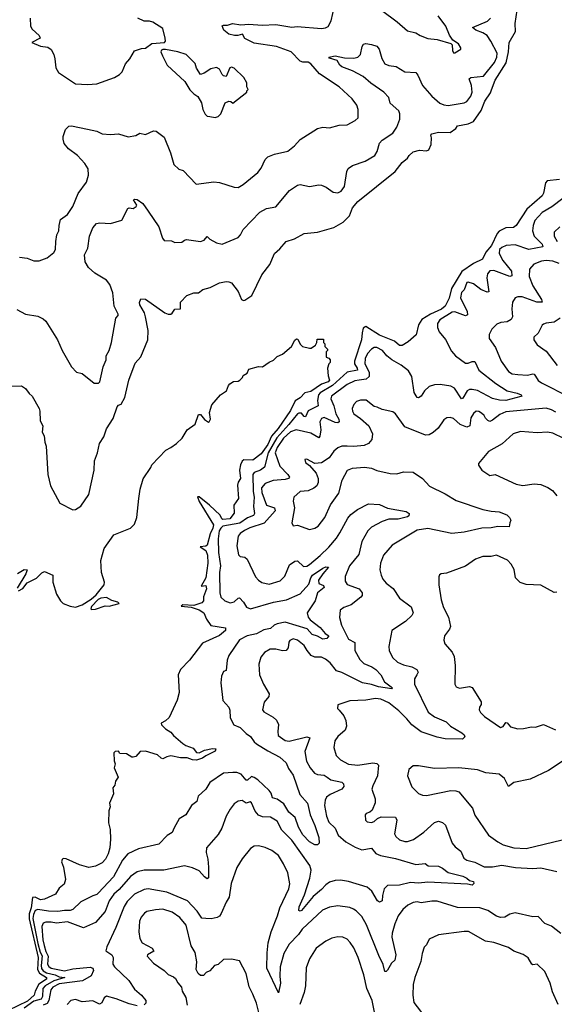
# Model space of a CAD drawing. Extents: x 1933546 to 2138868, y 524910 to 667279.
# Tile 360 of 466: x 2066231 to 2070205, y 635677 to 642993. Entities that reach past the tile are written whole.
import ezdxf

# ---------------------------------------------------------------- set-up
doc = ezdxf.new("R2010")
doc.units = 0

msp = doc.modelspace()

# ---------------------------------------------------------------- linework, layer by layer
at = {"layer": '0CON10XD'}
for points in [[(2066085, 640270), (2066245, 640272.5), (2066275, 640252.5), (2066300, 640215), (2066322.5, 640195), (2066376.2, 640105), (2066381.2, 640085), (2066383.9, 640013.9), (2066402.5, 639975), (2066398.3, 639928.3), (2066411.7, 639901.7), (2066416.7, 639855), (2066426.7, 639825), (2066438.9, 639615), (2066460.9, 639530.9), (2066530.3, 639400.3), (2066625, 639352.5), (2066645, 639353.8), (2066685, 639378.8), (2066745, 639466.2), (2066785.5, 639645), (2066785.6, 639715), (2066808.9, 639775), (2066823.5, 639845), (2066855.6, 639895), (2066876.2, 639953.8), (2066925, 640029.2), (2066955, 640116.2), (2066965, 640128.8), (2066985, 640136.7), (2067013.1, 640185), (2067042.2, 640315), (2067089.1, 640440.9), (2067131.2, 640488.8), (2067184.2, 640615), (2067185.7, 640685), (2067166.6, 640786.6), (2067158.6, 640815), (2067124.4, 640875), (2067122.3, 640892.3), (2067131.2, 640918.8), (2067165, 640915.8), (2067310, 640815), (2067334.2, 640805.8), (2067354, 640806), (2067365, 640812.5), (2067385, 640843.3), (2067425.8, 640844.2), (2067426.1, 640893.9), (2067472.5, 640945), (2067525, 640963.3), (2067560, 640965), (2067592.3, 640987.7), (2067646.8, 641003.2), (2067715, 641038.8), (2067765, 641047.5), (2067786.4, 641046.4), (2067805, 641037.5), (2067855, 640972.5), (2067880, 640915), (2067895, 640905.8), (2067905, 640908.1), (2067955.5, 640945), (2068031.7, 641098.3), (2068089.2, 641175), (2068124, 641255), (2068165, 641291.2), (2068210.8, 641345), (2068274.4, 641365.6), (2068345, 641405.6), (2068445.8, 641415.8), (2068565, 641449.4), (2068635, 641489.4), (2068681.9, 641535), (2068706, 641595), (2068745, 641641.4), (2069022, 641865), (2069075, 641933.1), (2069115, 641964.2), (2069127.1, 641985), (2069155, 642011.9), (2069203.2, 642023.2), (2069255, 642018.5), (2069272.8, 642027.2), (2069290, 642065), (2069292, 642115), (2069286.7, 642135), (2069294.2, 642145.8), (2069345, 642158.8), (2069430, 642155), (2069472.5, 642185), (2069486.7, 642205), (2069565, 642218.8), (2069603.4, 642236.6), (2069662.2, 642317.8), (2069687.8, 642387.8), (2069730.9, 642449.1), (2069738.8, 642471.2), (2069765, 642543.5), (2069846.2, 642673.8), (2069864.3, 642755), (2069870.6, 642825), (2069915.8, 642905), (2069914.4, 642965), (2069928.9, 643065)], [(2066229.5, 641229.5), (2066285, 641221.2), (2066335, 641202.5), (2066375, 641202), (2066435, 641223.3), (2066485, 641262.5), (2066495.9, 641285.9), (2066499.2, 641345), (2066507.5, 641395), (2066520.8, 641425), (2066524.2, 641464.2), (2066535, 641508.8), (2066585, 641545.8), (2066626.7, 641605), (2066665, 641702), (2066727.5, 641785), (2066742.3, 641837.7), (2066738.6, 641885), (2066715.8, 641925), (2066660.8, 641985), (2066592.9, 642035), (2066562.5, 642072.5), (2066553.3, 642105), (2066554.4, 642125), (2066572.4, 642177.6), (2066595, 642201.1), (2066615, 642204.5), (2066735, 642181.1), (2066805, 642164.5), (2066845, 642144.4), (2066905, 642140.6), (2066965.6, 642145.6), (2067036.1, 642123.9), (2067095, 642133.8), (2067125, 642150), (2067165, 642141.2), (2067225, 642168), (2067245, 642166.2), (2067305, 642120), (2067352.5, 642005), (2067377, 641917), (2067415, 641883.8), (2067445, 641873.8), (2067542.1, 641772.1), (2067675, 641787.5), (2067715, 641782.9), (2067825, 641748.1), (2067854.1, 641745.9), (2067891.7, 641768.3), (2068001.7, 641858.3), (2068025, 641891.2), (2068055.6, 641954.4), (2068074.5, 641975.5), (2068124.6, 641995.4), (2068225, 642015.8), (2068273.6, 642056.4), (2068315, 642103.8), (2068445, 642183.8), (2068485, 642196), (2068535, 642189.2), (2068605, 642210), (2068665, 642212), (2068725, 642243.3), (2068748, 642265), (2068747.3, 642327.3), (2068738.3, 642358.3), (2068702, 642405), (2068605, 642495.4), (2068460, 642590), (2068395, 642666.5), (2068375, 642677.1), (2068335, 642678.9), (2068316.3, 642686.3), (2068249.2, 642755), (2068140, 642795), (2067975, 642819.2), (2067905, 642852.7), (2067886.2, 642886.2), (2067852.5, 642875), (2067827.5, 642875), (2067786.1, 642886.1), (2067747.5, 642915), (2067735, 642946.7), (2067746.4, 642953.6), (2067775, 642952), (2067813.7, 642966.3), (2067875, 642956.1), (2067935, 642960.4), (2068033.3, 642953.3), (2068135, 642956.9), (2068255, 642938.5), (2068292.4, 642942.4), (2068475, 642926.9), (2068505, 642931.9), (2068525, 642942.5), (2068547.5, 642985), (2068571.8, 643095)], [(2068920, 643065), (2069037.4, 642977.4), (2069115, 642910), (2069175, 642896), (2069207.5, 642875), (2069265, 642854.2), (2069335, 642847.1), (2069437, 642817), (2069447, 642807), (2069447.5, 642765), (2069455, 642747.5), (2069465, 642747.5), (2069510, 642775), (2069510, 642785), (2069493, 642813), (2069450.7, 642840.7), (2069425, 642877.5), (2069398.1, 642945), (2069341.1, 643021.1)], [(2066210.5, 640840.5), (2066275, 640804.4), (2066365, 640791.2), (2066405, 640770.8), (2066425, 640753.8), (2066512.9, 640615), (2066547.1, 640535), (2066615, 640413.3), (2066653.3, 640375), (2066695, 640363.3), (2066785, 640293.3), (2066816.4, 640293.6), (2066827, 640303), (2066850.8, 640415), (2066872.9, 640465), (2066873.1, 640495), (2066895, 640536.2), (2066914, 640595), (2066944.2, 640775), (2066962.5, 640795), (2066962.5, 640805), (2066934.1, 640864.1), (2066923.8, 640965), (2066901.1, 641025), (2066875, 641058.5), (2066789.6, 641109.6), (2066741.2, 641151.2), (2066716.4, 641195), (2066711.5, 641245), (2066736.9, 641295), (2066750, 641385), (2066775, 641446.7), (2066802.1, 641477.9), (2066825.9, 641484.1), (2066905, 641478.9), (2066988.8, 641505), (2067035, 641590), (2067045, 641596), (2067075, 641590), (2067097.1, 641605), (2067102, 641615), (2067077.5, 641655), (2067085, 641658.8), (2067105, 641656.2), (2067145, 641628.6), (2067185, 641571.4), (2067265, 641453.8), (2067291.2, 641371.2), (2067305, 641353.3), (2067359.3, 641349.3), (2067385, 641338.8), (2067435, 641341.2), (2067455, 641355.8), (2067471.1, 641358.9), (2067575.3, 641344.7), (2067602, 641355), (2067625, 641382.5), (2067643.8, 641363.8), (2067695, 641335.7), (2067735, 641325.8), (2067855, 641376.2), (2067872, 641395), (2067892.9, 641435), (2068015, 641563.5), (2068065, 641590.5), (2068135, 641603.3), (2068236.8, 641723.2), (2068295, 641764.2), (2068315, 641768.6), (2068385, 641752.9), (2068455, 641765.7), (2068475, 641764.2), (2068509.7, 641749.7), (2068562, 641712), (2068595, 641706.9), (2068620.7, 641719.3), (2068646.2, 641753.8), (2068662.5, 641865), (2068672.9, 641887.1), (2068705, 641909.2), (2068798.7, 641941.3), (2068870, 641985), (2068887.5, 642015), (2068904.6, 642075.4), (2068925, 642097.1), (2069005, 642151.4), (2069033.5, 642195), (2069055.7, 642255), (2069057.8, 642295), (2069049.1, 642315), (2068985, 642374.4), (2068975.7, 642415), (2068937.8, 642455), (2068840.8, 642520.8), (2068785, 642571.3), (2068705, 642612.9), (2068625, 642642.7), (2068610, 642655), (2068590.7, 642690.7), (2068535, 642706.7), (2068528.8, 642715), (2068575, 642724.4), (2068645, 642710), (2068715, 642707.5), (2068744.6, 642715.4), (2068764.3, 642735), (2068776, 642795), (2068787.3, 642812.7), (2068805, 642816), (2068845, 642810), (2068885, 642797.1), (2068902.2, 642775), (2068922.1, 642705), (2068945, 642665.6), (2068974, 642654), (2069028.8, 642645), (2069095, 642606.9), (2069175, 642601.2), (2069191.3, 642581.3), (2069224.5, 642505), (2069295.6, 642425), (2069355, 642374.3), (2069385, 642360.8), (2069415, 642355.8), (2069535, 642376.4), (2069555, 642385.5), (2069585.4, 642425), (2069595.4, 642455.4), (2069590.4, 642505), (2069571.4, 642555), (2069585.4, 642564.6), (2069678.1, 642575), (2069761.3, 642675), (2069778.1, 642715), (2069780.9, 642745), (2069732.7, 642835), (2069705, 642875.3), (2069674.8, 642894.8), (2069623.1, 642915), (2069596.2, 642935), (2069707.9, 642982.1), (2069732.1, 643005)], [(2066308.8, 643005), (2066311.2, 642945), (2066324.1, 642924.1), (2066375.8, 642875.8), (2066382.5, 642855), (2066320, 642825), (2066385, 642796), (2066439.7, 642789.7), (2066465, 642771.2), (2066484, 642735), (2066492.7, 642702.7), (2066499.2, 642635), (2066520.3, 642600.3), (2066645, 642516.7), (2066735, 642511.2), (2066805, 642516.7), (2066935, 642563.3), (2066973.6, 642586.4), (2066993.6, 642606.4), (2067017.5, 642665), (2067048.3, 642701.7), (2067085, 642762.5), (2067135, 642780), (2067165, 642782.5), (2067213.9, 642816.1), (2067308, 642825), (2067314.3, 642835), (2067313.1, 642855), (2067295, 642927.5), (2067220, 642975), (2067195, 642982.5), (2067155, 642982.5), (2067110, 643005)], [(2067685, 642267.5), (2067705, 642273.3), (2067725, 642293.3), (2067757.5, 642375), (2067785, 642387.5), (2067800, 642385), (2067815, 642372.5), (2067920, 642455), (2067920, 642465), (2067930, 642475), (2067920, 642495), (2067920, 642525), (2067897.5, 642565), (2067825, 642633.3), (2067805, 642641.2), (2067792.9, 642635), (2067765, 642572.5), (2067746.4, 642576.4), (2067735, 642586.7), (2067715, 642626.2), (2067695, 642638.8), (2067652.3, 642627.7), (2067602.5, 642595), (2067575, 642586.7), (2067544.4, 642634.4), (2067535, 642666.7), (2067467.5, 642735), (2067407.5, 642755), (2067315, 642770.8), (2067295, 642772), (2067284.1, 642765.9), (2067281.2, 642755), (2067291.2, 642725), (2067327.5, 642655), (2067457.5, 642535), (2067495, 642473.3), (2067525, 642442.5), (2067555, 642422.5), (2067581.2, 642375), (2067593.3, 642325), (2067610.7, 642290.7), (2067625, 642277.5), (2067645, 642273.3), (2067685, 642267.5)], [(2070244.8, 641805.2), (2070153.2, 641796.8), (2070140, 641780), (2070126.1, 641705), (2070116.1, 641685), (2070001, 641585), (2069920.8, 641465), (2069900.9, 641449.1), (2069845, 641445.7), (2069795, 641421), (2069781.1, 641405), (2069738.1, 641315), (2069695.7, 641265), (2069671.8, 641215), (2069605, 641183), (2069517.8, 641122.2), (2069441.9, 640995), (2069423.8, 640925), (2069393.2, 640865), (2069366.7, 640843.3), (2069285.7, 640805), (2069220.5, 640765), (2069194.8, 640725.2), (2069179.1, 640650.9), (2069120, 640600), (2069075, 640572.1), (2069055, 640573.1), (2069016.5, 640605), (2068905, 640648.1), (2068805, 640714), (2068785, 640702), (2068777.2, 640667.2), (2068771.5, 640615), (2068718.7, 640455), (2068719.4, 640435), (2068739.2, 640405), (2068741.7, 640388.3), (2068665, 640375.4), (2068555.2, 640274.8), (2068465, 640220.9), (2068453.1, 640205), (2068444.3, 640165), (2068449.3, 640125), (2068375, 640088), (2068355, 640041.2), (2068345, 640044.7), (2068325, 640068.8), (2068305, 640070.5), (2068295, 640064), (2068232.7, 639985), (2068142.7, 639887.3), (2068078.5, 639775), (2068051.9, 639668.1), (2068020.3, 639645), (2067975, 639627.7), (2067965.2, 639615), (2067967.4, 639487.4), (2067974.9, 639445), (2067970, 639375), (2067976.4, 639325), (2067970.1, 639309.9), (2067925, 639291.1), (2067868, 639252), (2067740.5, 639229.5), (2067725, 639216), (2067714.6, 639195), (2067706.7, 639135), (2067709.5, 639035), (2067723.5, 638935), (2067717.1, 638885), (2067719.2, 638735), (2067725, 638701.2), (2067755, 638676), (2067795, 638660.8), (2067825, 638667.1), (2067854.1, 638695.9), (2067865, 638696.5), (2067893.8, 638665), (2067917, 638627), (2067945.5, 638615.5), (2068118.8, 638665), (2068215, 638682.9), (2068315, 638727.7), (2068380.6, 638799.4), (2068394.2, 638845), (2068408, 638865), (2068485, 638917.1), (2068507.3, 638927.3), (2068526.7, 638925), (2068483.3, 638876.7), (2068451.8, 638828.2), (2068455.7, 638805), (2068489.1, 638789.1), (2068493.1, 638775), (2068445.4, 638735), (2068427.1, 638675), (2068367.1, 638585), (2068375.6, 638555), (2068389.2, 638535), (2068465, 638477.5), (2068502.9, 638432.9), (2068528.6, 638415), (2068514.7, 638395.3), (2068485, 638390.3), (2068445, 638413.7), (2068404.7, 638425), (2068368.3, 638468.3), (2068205, 638516.3), (2068145, 638504.8), (2068122.3, 638495), (2068095, 638469.7), (2068045, 638459.2), (2067991.3, 638428.7), (2067922.5, 638415), (2067863.9, 638385), (2067785, 638268), (2067774.3, 638235), (2067765, 638157.5), (2067745, 638148.8), (2067730, 638115), (2067726.4, 638065), (2067742, 637935), (2067784.3, 637885), (2067792.4, 637862.4), (2067795.6, 637805), (2067823.9, 637753.9), (2067870, 637735), (2067915, 637688.2), (2067946.7, 637666.7), (2067975, 637626.4), (2067992.3, 637612.3), (2068075, 637559.4), (2068164.6, 637514.6), (2068210.6, 637470.6), (2068229.5, 637429.5), (2068265, 637380), (2068314.4, 637235), (2068370.5, 637170.5), (2068391.1, 637085), (2068424.4, 637005)], [(2070268.6, 641665), (2070186.3, 641603.7), (2070115, 641561.8), (2070059.9, 641500.1), (2070047.3, 641465), (2070042.8, 641425), (2070055, 641384.5), (2070114.5, 641325), (2070120.8, 641305), (2070015, 641285.6), (2069915, 641319.6), (2069847.5, 641315), (2069815, 641301.8), (2069797.5, 641285), (2069795.5, 641255), (2069821.8, 641205), (2069888.3, 641125), (2069890, 641090), (2069875, 641084.2), (2069755, 641130.9), (2069725, 641126.4), (2069709.6, 641105), (2069704.1, 641075.9), (2069717.6, 640972.4), (2069705, 640968.2), (2069659, 640989)], [(2070246, 641455), (2070204.4, 641415), (2070203.6, 641385), (2070226.2, 641345)], [(2070241.4, 641181.4), (2070195, 641199.4), (2070145, 641203.7), (2070110.6, 641199.4), (2070052.2, 641177.8), (2070020.9, 641139.1), (2070019.2, 641085), (2070044.7, 641015), (2070110.4, 640915), (2070115.8, 640895), (2070075, 640894.8), (2069967.5, 640935), (2069935, 640934.5), (2069915, 640927.1), (2069894.5, 640895), (2069890, 640845), (2069893.5, 640785), (2069885.7, 640765), (2069855, 640748.8), (2069807.2, 640742.8), (2069779.1, 640730.9), (2069742, 640695), (2069721.2, 640655), (2069722, 640625), (2069768.1, 640558.1), (2069810, 640455), (2069865, 640378.1), (2069893, 640363), (2069935, 640357.3), (2070005, 640352.5), (2070045, 640362.5), (2070055, 640360), (2070064.6, 640345), (2070085, 640311.5), (2070109.4, 640295), (2070315, 640191.5)], [(2069659, 640989), (2069605, 641031.9), (2069565, 641044), (2069555, 641040), (2069534.4, 640985), (2069514.8, 640965.2), (2069507.3, 640927.3), (2069557.8, 640825), (2069559.8, 640800.2), (2069545, 640793.9), (2069465, 640823.8), (2069445, 640820.4), (2069355, 640763.6), (2069337.3, 640735), (2069336.7, 640705), (2069348.6, 640675), (2069397.1, 640617.1), (2069440.1, 640530.1), (2069469.6, 640495), (2069545, 640441.6), (2069565, 640440), (2069595, 640453.1), (2069615, 640452.5), (2069645, 640390), (2069769.6, 640289.6), (2069855, 640236.6), (2069929.4, 640219.4), (2069960, 640205), (2069963.3, 640195), (2069957.5, 640192.5), (2069845, 640163.6), (2069797.1, 640167.1), (2069745, 640179.5), (2069635, 640238.9), (2069595, 640246.3), (2069574.8, 640245.2), (2069557.3, 640235), (2069525, 640180), (2069515, 640175.8), (2069463.6, 640255), (2069435, 640269.5), (2069356.2, 640283.8), (2069315, 640281.1), (2069275, 640267.7), (2069240.8, 640235), (2069214.4, 640195.6), (2069195, 640184), (2069185, 640186), (2069164.2, 640224.3), (2069145, 640342), (2069120.9, 640385), (2069066.6, 640426.6), (2068996.6, 640466.6), (2068959.1, 640495), (2068927.8, 640535), (2068885, 640557.5), (2068865, 640556.5), (2068845, 640544.5), (2068816.6, 640513.4), (2068799, 640475), (2068797, 640435), (2068829.1, 640375), (2068827.8, 640342.2), (2068807.1, 640322.9), (2068755.2, 640314.8), (2068721.2, 640308.8), (2068666.4, 640283.6), (2068548.1, 640195), (2068544.5, 640175), (2068565.2, 640125.2), (2068580.7, 640065), (2068604.2, 640025), (2068605.3, 640004.7), (2068595, 639998.5), (2068575, 640001.1), (2068495, 640037.3), (2068475, 640030.8), (2068460.9, 640005), (2068468.4, 639945), (2068462.2, 639897.8), (2068455, 639887.1), (2068395, 639920.4), (2068285, 639946.1), (2068245, 639931.6), (2068191.7, 639885), (2068145.2, 639815), (2068129.7, 639775), (2068164.7, 639675), (2068223.5, 639615), (2068235.5, 639595), (2068228.5, 639585), (2068205, 639575.6), (2068115, 639569.2), (2068055, 639546.2), (2068029.4, 639515), (2068031.2, 639481.2), (2068065, 639385.5), (2068124.6, 639365), (2068129.7, 639345), (2068048.4, 639251.6), (2067942.3, 639217.7), (2067901.5, 639198.5), (2067870, 639175), (2067855.6, 639155), (2067845.6, 639085), (2067856.2, 639016.2), (2067870, 639005), (2067905, 639000), (2067922.5, 638985), (2067984.6, 638854.6), (2068005, 638828), (2068030.7, 638810.7), (2068085, 638798.9), (2068167.1, 638822.9), (2068200.8, 638859.2), (2068236.4, 638943.6), (2068275, 638971.1), (2068295, 638971.9), (2068340.9, 638930.9), (2068365, 638933.3), (2068384.3, 638945), (2068465, 639012), (2068528.9, 639075), (2068585, 639140), (2068609.8, 639180.2), (2068669.9, 639290.1), (2068692.3, 639317.7), (2068742.2, 639355), (2068825, 639395.6), (2068905, 639391.1), (2068965, 639364.3), (2069105, 639338.1), (2069125.7, 639325), (2069124.4, 639305.6), (2069115, 639300.4), (2069045, 639281.9), (2068975, 639281.5), (2068925.3, 639264.7), (2068845, 639222.5), (2068820, 639195), (2068774.7, 639115), (2068751.4, 639018.6), (2068683.8, 638935), (2068651.4, 638855), (2068650.9, 638820.9), (2068666.5, 638796.5), (2068753.6, 638763.6), (2068777.5, 638735), (2068775.8, 638715), (2068766.6, 638703.4), (2068695.7, 638645), (2068641.2, 638625), (2068614.2, 638605), (2068608.3, 638551.7), (2068622.5, 638495), (2068675, 638391.4), (2068721.4, 638365), (2068722.1, 638305), (2068759.5, 638239.5), (2068790.4, 638210.4), (2068848.9, 638185), (2068878.7, 638165), (2068915.3, 638125), (2068943.6, 638073.6), (2068993.3, 638035), (2069003.3, 638025), (2068998.3, 638021.7), (2068898, 638035), (2068845, 638053.5), (2068780, 638065), (2068625, 638141.5), (2068585, 638154.5), (2068539.5, 638215), (2068505, 638240.8), (2068475, 638255.5), (2068425, 638255.5), (2068398.5, 638268.5), (2068367.3, 638305), (2068345, 638342.9), (2068295, 638382), (2068265, 638394), (2068238.8, 638381.2), (2068231.4, 638368.6), (2068226.5, 638325), (2068212.9, 638307.1), (2068185, 638303.8), (2068135, 638317.1), (2068093, 638317), (2068049.8, 638290.2), (2068024.6, 638255.4), (2068009.4, 638205), (2068013.3, 638125), (2068044.4, 638055), (2068085.8, 637984.2), (2068083.8, 637965), (2068048.3, 637921.7), (2068035.8, 637865), (2068045, 637850), (2068115, 637810), (2068139.2, 637789.2), (2068155.6, 637755), (2068148.6, 637705), (2068152.9, 637675), (2068205, 637637.5), (2068235, 637632.7), (2068365, 637664.4), (2068387, 637657), (2068350, 637555), (2068363.1, 637483.1), (2068390, 637435), (2068423.1, 637395), (2068445, 637384.6), (2068495, 637380), (2068517.3, 637365), (2068545, 637344.1), (2068625, 637327.3), (2068638.1, 637315), (2068640, 637295), (2068625.3, 637274.7), (2068538.1, 637235), (2068512.8, 637217.2), (2068502.1, 637195), (2068496.1, 637153.9), (2068511.9, 637075), (2068529.9, 637029.9), (2068576.7, 636986.8), (2068598.5, 636935), (2068655, 636884), (2068725, 636844.3), (2068775, 636824.3), (2068845, 636837.8), (2068878.1, 636798.1), (2068913.5, 636783.5), (2069025, 636761.1), (2069175, 636715.3), (2069244.2, 636724.2), (2069267.1, 636707.1), (2069345, 636703.9), (2069375, 636689.6), (2069415, 636657.7), (2069525, 636629.5), (2069555, 636614.4), (2069575, 636595.8), (2069605, 636588.8), (2069605.8, 636574.2), (2069595, 636562), (2069559.1, 636569.1), (2069265, 636584.3), (2069195, 636576.4), (2069135, 636581), (2069053.5, 636563.5), (2068965, 636558.8), (2068940.9, 636535), (2068927.9, 636485), (2068926, 636445), (2068905, 636434.8), (2068890.4, 636445), (2068847.9, 636517.9), (2068815, 636548.1), (2068675, 636588.9), (2068615, 636599.3), (2068575, 636596.3), (2068535, 636583.7), (2068506.7, 636565), (2068475, 636529.5), (2068411.7, 636478.3), (2068325, 636374.6), (2068315, 636370), (2068305, 636374), (2068309.4, 636400.6), (2068349, 636491), (2068387.1, 636615), (2068397.5, 636675), (2068388.7, 636708.7), (2068255, 636896.2), (2068180.4, 636970.4), (2068145, 637036.9), (2068095, 637068.8), (2068035, 637070.5), (2068005, 637082.8), (2067982.3, 637112.3), (2067955, 637174.2), (2067945, 637181.4), (2067915, 637172.2), (2067885, 637190.8), (2067855, 637187.5), (2067825, 637167.5), (2067795, 637128), (2067766.9, 637075), (2067734.3, 636985), (2067705, 636940), (2067619.5, 636840.5), (2067618.2, 636805), (2067629.7, 636755), (2067634.1, 636695), (2067634.2, 636615.8), (2067625, 636610), (2067604.4, 636624.4), (2067565, 636668.9), (2067515, 636690.6), (2067455, 636705.6), (2067303.2, 636673.2), (2067155, 636673.9), (2067105, 636661.2), (2067055, 636626.9), (2066969.8, 636530.2), (2066930, 636495), (2066896.9, 636445), (2066865, 636365.6), (2066795, 636283.8), (2066705, 636244.4), (2066585, 636288.7), (2066505, 636279.2), (2066465, 636286.3), (2066425, 636286.2), (2066405, 636280), (2066396, 636254), (2066402.8, 636157.2), (2066413.1, 636115), (2066425, 636070.4), (2066442.3, 636035), (2066437.6, 635975), (2066447.9, 635957.9), (2066465, 635946.2), (2066565, 635926.6), (2066625, 635941.1), (2066755, 635954), (2066775, 635946.6), (2066779.1, 635929.1), (2066762.6, 635887.4), (2066697.5, 635852.5), (2066525, 635828.1), (2066476.6, 635805), (2066461.8, 635785), (2066447.1, 635705), (2066435.9, 635684.1), (2066405, 635670.5)], [(2070250, 640775), (2070205, 640745.5), (2070145, 640739.5), (2070125, 640731.9), (2070115, 640722.9), (2070085.8, 640664.2), (2070052.9, 640635), (2070052.5, 640615), (2070076.8, 640576.8), (2070145, 640530.8), (2070226, 640425)], [(2066220.6, 638749.4), (2066255, 638765.8), (2066285, 638808.6), (2066355, 638844.6), (2066395, 638884.2), (2066415, 638893.8), (2066476.7, 638866.7), (2066476.9, 638815), (2066504.5, 638724.5), (2066532.9, 638675), (2066555, 638655.8), (2066605, 638634.4), (2066645, 638628.6), (2066695.4, 638644.6), (2066762.4, 638687.6), (2066800, 638720), (2066858.6, 638795), (2066860.8, 638815), (2066840, 638885), (2066833.3, 638975), (2066859.2, 639065), (2066931.2, 639165), (2067054.2, 639215.8), (2067084.1, 639245.9), (2067101.4, 639295), (2067115.7, 639435.7), (2067125.5, 639505), (2067148.9, 639581.1), (2067206.2, 639665), (2067213.3, 639685), (2067317.5, 639795), (2067355, 639813.3), (2067397.5, 639845), (2067437.5, 639885), (2067476.7, 639945), (2067535, 639988.8), (2067560.7, 640059.3), (2067575, 640060), (2067605, 640022.5), (2067633.3, 640003.3), (2067640, 640005), (2067650, 640025), (2067642, 640075), (2067659.2, 640130.8), (2067722.5, 640205), (2067767.5, 640235), (2067782.5, 640275), (2067793.6, 640286.4), (2067820, 640305), (2067855, 640307.5), (2067867.5, 640315), (2067887.5, 640335), (2067891.7, 640348.3), (2067923, 640367), (2067935, 640397.5), (2068005, 640416), (2068035, 640413.3), (2068085, 640448.8), (2068116.8, 640463.2), (2068145, 640491.2), (2068185, 640508.8), (2068251.2, 640565), (2068276.7, 640613.3), (2068288.3, 640621.7), (2068299.3, 640619.3), (2068315, 640582.5), (2068332.5, 640565), (2068385, 640552.5), (2068396.7, 640553.3), (2068430, 640575), (2068440, 640595), (2068441.7, 640618.3), (2068488.3, 640618.3), (2068490, 640595), (2068500, 640585), (2068500, 640565), (2068520, 640545), (2068520, 640535), (2068510, 640525), (2068510, 640485), (2068528.3, 640478.3), (2068540, 640465), (2068540, 640445), (2068530, 640435), (2068520, 640405), (2068523, 640347), (2068534, 640315), (2068525, 640301.5), (2068473.8, 640286.2), (2068395, 640231.5), (2068350.5, 640219.5), (2068315, 640184.6), (2068279.4, 640160.6), (2068245, 640090), (2068153.2, 639955), (2068102.2, 639897.8), (2068075, 639838), (2068025, 639766.8), (2067965, 639719.6), (2067897.7, 639722.3), (2067885, 639714), (2067871.4, 639685), (2067864, 639645), (2067871.2, 639585), (2067853.8, 639556.2), (2067849.2, 639535), (2067857.1, 639435), (2067822.2, 639385), (2067825, 639327.5), (2067792, 639285), (2067740.6, 639280.6), (2067733.1, 639285), (2067722.1, 639312.1), (2067641.2, 639385), (2067565, 639446.7), (2067553, 639447), (2067565, 639412.5), (2067670.6, 639240.6), (2067667.2, 639215), (2067646.9, 639173.1), (2067625, 639089.2), (2067615, 639082), (2067572.5, 639077.5), (2067615, 639048.8), (2067627.9, 639015), (2067629.2, 638955), (2067614.3, 638845), (2067580, 638785), (2067615, 638788), (2067620, 638765), (2067597.1, 638705), (2067596.8, 638675), (2067585, 638661.5), (2067525, 638640.8), (2067444.4, 638645.6), (2067430, 638635), (2067505, 638627.5), (2067565, 638608.9), (2067598.5, 638585), (2067619.9, 638539.9), (2067651.5, 638491.5), (2067760, 638475), (2067760, 638455), (2067715, 638416.7), (2067589.3, 638360.7), (2067494.3, 638235), (2067425, 638164.3), (2067409.6, 638125), (2067415.3, 637994.7), (2067402.2, 637937.8), (2067341.7, 637808.3), (2067315, 637782.5), (2067283.3, 637765), (2067283.9, 637753.9), (2067315, 637723.8), (2067355, 637698.8), (2067374.3, 637674.3), (2067444, 637615), (2067465, 637600), (2067519.7, 637579.7), (2067545, 637548.8), (2067565, 637546.2), (2067603.8, 637566.2), (2067665, 637578.5), (2067690, 637575), (2067685, 637559.2), (2067615, 637524), (2067590, 637505), (2067545, 637491.6), (2067515, 637493.9), (2067475, 637508.9), (2067425, 637507.6), (2067355, 637523.3), (2067323.8, 637516.2), (2067295, 637500), (2067282, 637505), (2067255, 637531.4), (2067165, 637558.6), (2067127.5, 637555), (2067095, 637517.5), (2067075, 637512.5), (2067063.3, 637513.3), (2067025, 637537.5), (2066975, 637540), (2066965, 637557.5), (2066940, 637555), (2066930, 637545), (2066933, 637487), (2066940, 637465), (2066932.5, 637435), (2066962.5, 637365), (2066942.5, 637335), (2066937.5, 637305), (2066922.5, 637285), (2066929.3, 637240.7), (2066898.3, 637171.7), (2066902.5, 637145), (2066893.3, 637115), (2066892, 637025), (2066902.5, 636975), (2066906.7, 636905), (2066901.3, 636838.7), (2066888.1, 636795), (2066868.1, 636755), (2066845, 636729.2), (2066795, 636702.5), (2066745.7, 636694.3), (2066675, 636713.3), (2066575, 636759.2), (2066555, 636760), (2066545.8, 636754.2), (2066540.8, 636735), (2066555.6, 636695), (2066571.1, 636605), (2066560.6, 636569.4), (2066525, 636540.6), (2066496.9, 636495), (2066415, 636457.3), (2066385, 636454.1), (2066345, 636472.7), (2066325, 636470.5), (2066315.1, 636395), (2066301.7, 636348.3), (2066302.3, 636312.3), (2066366.8, 636025), (2066361.9, 635935), (2066377.4, 635907.4), (2066428.9, 635875), (2066430.7, 635865), (2066373.9, 635826.1), (2066345.3, 635775), (2066337.1, 635745), (2066289.9, 635700.1), (2066145, 635631.2)], [(2070216.9, 640076.9), (2070185, 640094.8), (2070145, 640106.3), (2069845, 640080.7), (2069799.2, 640060.8), (2069745, 640017.1), (2069725, 640008.5), (2069710, 640015), (2069695, 640032.9), (2069685, 640051.4), (2069665, 640069.4), (2069645, 640082.5), (2069625, 640084), (2069605, 640066), (2069585.6, 640035), (2069578.2, 639975), (2069555, 639964.5), (2069504.2, 639984.2), (2069455, 640030.6), (2069432.3, 640037.7), (2069405.8, 640034.2), (2069385, 640019.2), (2069340.7, 639959.3), (2069305, 639925.6), (2069275, 639908.1), (2069246.8, 639906.8), (2069095, 639968.6), (2069025, 640063.8), (2069005, 640078.8), (2068925, 640096.2), (2068887.5, 640115), (2068865, 640118.8), (2068807.4, 640167.4), (2068765, 640167.1), (2068735, 640157.1), (2068714.4, 640135), (2068703.1, 640105), (2068704.5, 640085), (2068715, 640064.3), (2068765, 640030.8), (2068825.5, 639975.5), (2068854.4, 639915), (2068847.8, 639875), (2068825, 639844), (2068791.4, 639828.6), (2068715, 639821.4), (2068665.6, 639825.6), (2068625, 639824.2), (2068595, 639812.9), (2068565, 639786.9), (2068531.2, 639738.8), (2068475, 639700), (2068425, 639696.2), (2068365, 639726.7), (2068350, 639725), (2068355, 639702.5), (2068385, 639680), (2068434.4, 639624.4), (2068450.6, 639585), (2068448.8, 639555), (2068439.7, 639530.3), (2068418.4, 639511.6), (2068375, 639493.6), (2068315, 639488.2), (2068270, 639445), (2068263.1, 639415), (2068272.9, 639365), (2068254, 639255), (2068265, 639233.3), (2068295, 639238), (2068384.1, 639205.9), (2068425.5, 639214.5), (2068449.8, 639230.2), (2068500, 639295), (2068542.1, 639387.9), (2068603.5, 639475), (2068628, 639572), (2068668.8, 639645), (2068705, 639660.8), (2068795, 639668), (2068845, 639662), (2068885, 639644.3), (2068985, 639621.9), (2069035, 639619.5), (2069085, 639632.9), (2069155, 639630), (2069225, 639584.2), (2069278.3, 639528.3), (2069395, 639471.1), (2069475, 639421.5), (2069675, 639353.5), (2069735, 639340.6), (2069795, 639336.7), (2069851.2, 639315), (2069873.3, 639295), (2069883.3, 639275), (2069873.8, 639255), (2069870, 639225), (2069785, 639227.5), (2069735, 639216.9), (2069665.3, 639215.3), (2069535, 639186.5), (2069444.1, 639175.9), (2069265, 639213.1), (2069185, 639199.5), (2069000.6, 639089.4), (2068935, 639014), (2068912.2, 638955), (2068908.6, 638905), (2068916.9, 638865), (2068931.4, 638835), (2068955, 638805.8), (2069007.8, 638767.8), (2069054.3, 638695), (2069141.2, 638631.2), (2069155.6, 638585), (2069146.2, 638565), (2069099.3, 638520.7), (2068996.7, 638455), (2068976.1, 638336.1), (2068978, 638305), (2069002, 638255), (2069040.2, 638220.2), (2069085, 638199.5), (2069145, 638185.3), (2069182.5, 638165), (2069192.9, 638145), (2069184.3, 638125), (2069165.6, 638095), (2069167.1, 638055), (2069268.1, 637848.1), (2069313.9, 637813.9), (2069401.2, 637775), (2069434.5, 637744.5), (2069517.5, 637695), (2069535, 637680), (2069540, 637665), (2069521.7, 637648.3), (2069395, 637649.4), (2069335, 637661.5), (2069215, 637701.1), (2069145, 637753.3), (2069109.1, 637799.1), (2069048.3, 637858.3), (2068975, 637916.2), (2068915, 637944.6), (2068875, 637949.6), (2068805, 637936.9), (2068685, 637932.9), (2068597, 637903), (2068592.5, 637875), (2068605, 637863.8), (2068640.4, 637820.4), (2068654.4, 637785), (2068660.5, 637745), (2068650, 637715), (2068595, 637667.5), (2068572.9, 637635), (2068565.7, 637585), (2068582.5, 637525), (2068615, 637493.5), (2068675, 637461.1), (2068745, 637454.6), (2068855, 637470.4), (2068885, 637465.5), (2068897.1, 637455), (2068890.5, 637375), (2068855, 637301.2), (2068848.9, 637275), (2068874.4, 637205), (2068873.1, 637175), (2068850.3, 637119.7), (2068835, 637106), (2068806.7, 637095), (2068800, 637085), (2068801.2, 637045), (2068815, 637032), (2068845, 637029.2), (2068866.7, 637035), (2068891.9, 637058.1), (2068919.1, 637070.9), (2069025, 637067.1), (2069034.4, 637044.4), (2069018, 636945), (2069026, 636925), (2069055, 636900), (2069095, 636885.6), (2069115, 636885.7), (2069157.9, 636902.1), (2069235, 636957.1), (2069315, 637028.1), (2069345, 637038.9), (2069375, 637027.5), (2069397.2, 637007.2), (2069445.4, 636875.4), (2069468.3, 636848.3), (2069510, 636815), (2069532.8, 636762.8), (2069555, 636748.5), (2069615, 636733.6), (2069685, 636698.2), (2069745, 636697.5), (2069815, 636711.1), (2069916.8, 636693.2), (2070045, 636685.8), (2070105, 636691.1), (2070225, 636663.2)], [(2070275, 639882.5), (2070195, 639920.8), (2070155, 639927.5), (2070077, 639923), (2069955, 639932.5), (2069900, 639915), (2069818.9, 639841.1), (2069715, 639784.3), (2069641.2, 639695), (2069642.3, 639682.3), (2069665.8, 639645.8), (2069725, 639606), (2069765, 639613.3), (2069922.7, 639542.7), (2069972.3, 639532.3), (2070055, 639543.3), (2070105, 639540), (2070158.3, 639518.3), (2070192.5, 639495), (2070223.3, 639455)], [(2070225, 638740.6), (2070205, 638737.5), (2070105, 638791.5), (2069995, 638797.5), (2069950.3, 638810.3), (2069916.2, 638845), (2069907.6, 638907.6), (2069885, 638948.8), (2069856.7, 638976.7), (2069775, 639014.3), (2069735, 639005.7), (2069674.5, 639005.5), (2069618.8, 638985), (2069545, 638933.5), (2069405, 638881.9), (2069364.2, 638875.8), (2069352, 638868), (2069346.4, 638853.6), (2069345.7, 638795), (2069365, 638682.5), (2069382.2, 638625), (2069418.9, 638555), (2069432.9, 638485), (2069427.1, 638465), (2069390, 638415), (2069384.1, 638384.1), (2069391.2, 638355), (2069445, 638294), (2069461.1, 638261.1), (2069468.9, 638195), (2069466, 638055), (2069476.7, 638035), (2069500, 638025), (2069575, 638038), (2069595, 638030), (2069661.2, 637925), (2069661.2, 637905), (2069649.2, 637885), (2069645.8, 637865), (2069656, 637845), (2069685.5, 637815.5), (2069805, 637734.4), (2069825, 637741.4), (2069845, 637770), (2069855, 637768), (2069878.7, 637738.7), (2069935, 637724.2), (2069976.1, 637726.1), (2070035, 637739.2), (2070065, 637737.5), (2070125, 637755.8), (2070215, 637717.5)], [(2066215, 638877.5), (2066265, 638907.5), (2066286.7, 638905), (2066276, 638875), (2066211.2, 638768.8)], [(2066765, 638610), (2066795, 638614.3), (2066865, 638638.1), (2066895, 638635.8), (2066970, 638655), (2066960, 638665), (2066916.8, 638676.8), (2066875, 638698.8), (2066835, 638696), (2066814.3, 638685.7), (2066765, 638632.5), (2066760, 638615), (2066765, 638610)], [(2070338.8, 637531.2), (2070162.5, 637415), (2070025, 637350.8), (2069905, 637324.2), (2069865, 637296.2), (2069835, 637354.4), (2069795, 637386.2), (2069696.8, 637396.8), (2069635, 637418.6), (2069495, 637434.3), (2069315, 637428.8), (2069195, 637449.2), (2069155, 637450), (2069125, 637422.5), (2069114, 637375), (2069145, 637293.3), (2069195, 637244), (2069225, 637230.8), (2069255, 637229.2), (2069435, 637265.8), (2069474.3, 637264.3), (2069495, 637256), (2069596.2, 637135), (2069615, 637082.5), (2069716.7, 636935), (2069785, 636883.8), (2069825, 636862), (2069905, 636839.2), (2069995, 636835.8), (2070265, 636898)], [(2068424.4, 637005), (2068453.8, 636916.2), (2068457.5, 636875), (2068445, 636862.5), (2068425, 636862.5), (2068385, 636884.6), (2068335, 636937.1), (2068303.7, 636993.7), (2068278.2, 637065), (2068231, 637105), (2068195, 637166), (2068145, 637201.2), (2068110.9, 637210.9), (2068099.4, 637245), (2068085.4, 637265.4), (2068002.1, 637345), (2067975, 637363.5), (2067955, 637368.6), (2067925, 637342), (2067915, 637342.2), (2067876.7, 637386.7), (2067845, 637399.7), (2067815, 637400.2), (2067745.4, 637394.6), (2067644.3, 637325), (2067613.6, 637276.4), (2067557, 637223), (2067548.6, 637185), (2067507.1, 637155), (2067466, 637085), (2067417.5, 637055), (2067379.3, 636989.3), (2067365, 636954), (2067327.6, 636932.4), (2067265, 636866.9), (2067115, 636831.1), (2067035, 636794.5), (2066995, 636746.9), (2066928, 636625), (2066815, 636501.9), (2066805, 636492.2), (2066775, 636483.3), (2066685, 636437.8), (2066625, 636380.5), (2066605, 636373.3), (2066565, 636374.8), (2066515, 636365.7), (2066445, 636369.3), (2066365, 636382.2), (2066346.7, 636373.3), (2066332.8, 636345), (2066329.1, 636315), (2066365, 636129.2), (2066382.8, 636065), (2066397.3, 636037.3), (2066389.6, 635965), (2066393.3, 635943.3), (2066405, 635925.4), (2066430.6, 635910.6), (2066495, 635895.1), (2066525, 635881), (2066565.5, 635875), (2066485, 635850.7), (2066419.1, 635815), (2066403.7, 635795), (2066399.9, 635735), (2066390.5, 635715), (2066335, 635699.8), (2066265, 635648.3)], [(2068070.3, 636059.7), (2068079, 636135), (2068100.5, 636215), (2068148.1, 636335), (2068165.2, 636394.8), (2068231.5, 636535), (2068238.1, 636571.9), (2068223.5, 636655), (2068191.5, 636721.5), (2068155, 636781.9), (2068105, 636820.5), (2068055, 636843.3), (2068005, 636855.7), (2067975, 636852.5), (2067945.6, 636834.4), (2067885, 636758.8), (2067845, 636693.3), (2067802.5, 636575), (2067787.2, 636472.8), (2067765, 636436.7), (2067729.4, 636350.6), (2067715, 636330.8), (2067698.9, 636321.1), (2067655, 636312.7), (2067614.6, 636315.4), (2067585, 636316.9), (2067550.3, 636370.3), (2067477.1, 636445), (2067325, 636510.7), (2067185, 636534.6), (2067155, 636531.2), (2067085, 636495.5), (2067029.9, 636440.1), (2067006.2, 636403.8), (2066945, 636247.5), (2066878.1, 636105), (2066871.4, 636075), (2066916.7, 636045), (2066925.5, 636025), (2066923.8, 635975), (2066934.4, 635955), (2067041.3, 635855), (2067085, 635788.8), (2067136.1, 635746.1), (2067168.8, 635705), (2067168.5, 635685), (2067155, 635672.5)], [(2068008.5, 635615), (2067991.2, 635685), (2067965, 635753.3), (2067935.9, 635805.9), (2067914.2, 635905), (2067865, 636000), (2067805, 636012), (2067745, 636010), (2067705, 635974), (2067680, 635965), (2067645, 635926.7), (2067617, 635913), (2067598.3, 635891.7), (2067575, 635891.2), (2067556.7, 635905), (2067543.3, 635935), (2067546.5, 635993.5), (2067535, 636061.2), (2067505, 636112), (2067467.2, 636265), (2067422.2, 636322.2), (2067365, 636360.7), (2067295, 636383.3), (2067240.6, 636379.4), (2067175, 636365.7), (2067157.5, 636355), (2067132.9, 636325), (2067122.2, 636295), (2067115.7, 636215), (2067124.2, 636165), (2067141.4, 636135), (2067215, 636094), (2067228.3, 636071.7), (2067181.2, 636045), (2067178.8, 636035), (2067225, 635983.3), (2067305, 635928.8), (2067335, 635898), (2067375, 635881.2), (2067388.8, 635868.8), (2067405.9, 635835.9), (2067433.6, 635803.6), (2067438.8, 635775), (2067465, 635727.5), (2067475, 635670)], [(2070255, 636202.5), (2070185, 636257.5), (2070135, 636277.5), (2070085, 636328.8), (2070045, 636327.5), (2069915, 636355.7), (2069875, 636345.7), (2069837.5, 636325), (2069805, 636321.9), (2069775, 636333.1), (2069711.2, 636375), (2069652.7, 636392.7), (2069485, 636396.9), (2069334.6, 636444.6), (2069295, 636444.6), (2069215, 636432.1), (2069185, 636438.2), (2069155, 636433.3), (2069115.4, 636414.6), (2069078, 636382), (2069045, 636334), (2069020.4, 636275), (2069000, 636205), (2068998.2, 636175), (2069026.7, 636045), (2069020, 636005), (2068995, 635982.5), (2068965, 635931.4), (2068955, 635920.8), (2068945, 635920.8), (2068931.8, 635971.8), (2068899.6, 636039.6), (2068808.4, 636268.4), (2068775, 636329.2), (2068732.4, 636372.4), (2068711.2, 636385), (2068684.5, 636395.5), (2068595, 636409.1), (2068535, 636398.9), (2068482.4, 636377.6), (2068329.6, 636235), (2068303.3, 636196.7), (2068235, 636123.1), (2068195, 636054.2), (2068168.2, 635955), (2068163.5, 635885), (2068168.5, 635835), (2068155, 635762.5), (2068066.9, 635945), (2068070.3, 636059.7)], [(2068882.9, 635545), (2068850, 635705), (2068812.5, 635795), (2068788.1, 635895), (2068746.5, 636025), (2068715, 636096.2), (2068687.4, 636137.4), (2068665, 636160), (2068633.9, 636176.1), (2068595, 636179.2), (2068552.4, 636167.6), (2068506.2, 636145), (2068436, 636095), (2068386.1, 636016.1), (2068361.4, 635948.6), (2068354.7, 635815), (2068346.5, 635765), (2068314.4, 635675)], [(2070234, 635675), (2070190.7, 635770.7), (2070174.2, 635835), (2070135, 635920), (2070076.7, 635975), (2070045, 635970.8), (2070038.8, 635975), (2070011.3, 636021.3), (2069975, 636046), (2069905, 636072), (2069865, 636099.4), (2069755, 636137.5), (2069695, 636145.7), (2069567.6, 636217.6), (2069535, 636218.6), (2069345, 636193.3), (2069275, 636161.2), (2069255, 636120), (2069238.8, 636101.2), (2069223.1, 636055), (2069212.7, 635995), (2069167.5, 635875), (2069156.5, 635825), (2069154.4, 635745), (2069161.3, 635691.3), (2069243.3, 635585)], [(2067104.5, 635664.5), (2067045, 635680.6), (2066948.5, 635718.5), (2066875, 635736.7), (2066859.4, 635725), (2066841.7, 635688.3), (2066825, 635678), (2066775, 635703.3), (2066694.2, 635694.2), (2066645, 635712), (2066610, 635705), (2066583.3, 635676.7)]]:
    msp.add_lwpolyline(points, dxfattribs=at)

doc.saveas('drawing.dxf')
